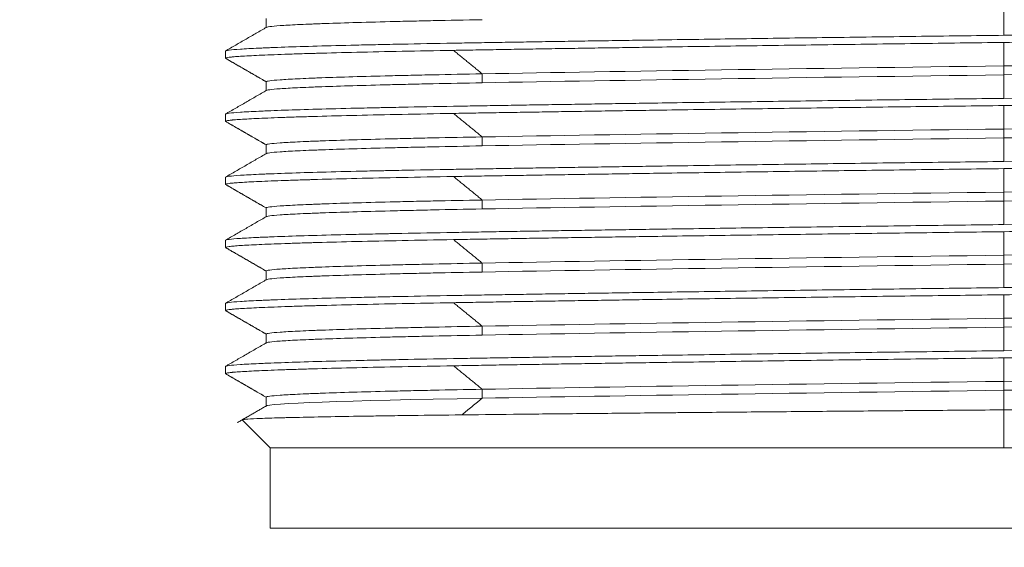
# Model space of a CAD drawing. Header units: millimetres. Extents: x 5437 to 18441, y -4466 to 3128.
# Tile 397 of 497: x 13699 to 13721, y 684 to 696. Entities that reach past the tile are written whole.
import ezdxf

# ---------------------------------------------------------------- set-up
doc = ezdxf.new("R2010")
doc.units = ezdxf.units.MM
doc.layers.add('1', color=7, linetype='Continuous', true_color=0xffffff)
doc.dimstyles.get("Standard").update_dxf_attribs({"dimtxt": 0.18, "dimasz": 0.18, "dimexe": 0.18, "dimexo": 0.0625, "dimgap": 0.09, "dimtad": 0, "dimtih": 1, "dimtoh": 1, "dimdec": 4, "dimzin": 0, "dimdsep": 46, "dimtxsty": 'Standard', "dimcen": 0.09, "dimadec": 0, "dimazin": 0, "dimtfac": 1, "dimtdec": 4, "dimtofl": 0, "dimtmove": 0, "dimatfit": 3, "dimfxl": 1, "dimtolj": 1, "dimtzin": 0, "dimarcsym": 0})

# ---------------------------------------------------------------- blocks, each defined once
blk = doc.blocks.new('*D2')
at = {"color": 0, "lineweight": -2, "transparency": 16777216}
for p, q in [((13342.585, 254.075), (13342.585, 1268.862)), ((13822.085, 1032.127), (13822.085, 1268.862))]:
    blk.add_line(p, q, dxfattribs=at)
at = {"color": 0, "lineweight": 0, "transparency": 16777216}
for p, q in [((13422.585, 1268.682), (13482.245, 1268.682)), ((13742.085, 1268.682), (13682.425, 1268.682))]:
    blk.add_line(p, q, dxfattribs=at)
at = {"color": 0, "lineweight": 20, "transparency": 16777216}
for points in [[(13422.585, 1282.015), (13422.585, 1255.349), (13342.585, 1268.682)], [(13742.085, 1282.015), (13742.085, 1255.349), (13822.085, 1268.682)]]:
    blk.add_solid(points, dxfattribs=at)
at = {"layer": 'Defpoints', "color": 0, "lineweight": 20, "transparency": 16777216}
for p in [(13822.085, 1268.682), (13822.085, 1032.064), (13342.585, 254.013)]:
    blk.add_point(p, dxfattribs=at)
at = {"color": 0, "lineweight": 20, "transparency": 16777216, "insert": (13582.335, 1268.682), "char_height": 80, "attachment_point": 5}
blk.add_mtext('\\A1;480', dxfattribs=at)
blk = doc.blocks.new('*D3')
at = {"color": 0, "lineweight": -2, "transparency": 16777216}
for p, q in [((13674.147, 1169.564), (14135.36, 1169.564)), ((13833.147, -580.436), (14135.36, -580.436))]:
    blk.add_line(p, q, dxfattribs=at)
at = {"color": 0, "lineweight": 0, "transparency": 16777216}
for p, q in [((14135.18, 1089.564), (14135.18, 421.321)), ((14135.18, -500.436), (14135.18, 167.808))]:
    blk.add_line(p, q, dxfattribs=at)
at = {"color": 0, "lineweight": 20, "transparency": 16777216}
for points in [[(14121.847, 1089.564), (14148.514, 1089.564), (14135.18, 1169.564)], [(14121.847, -500.436), (14148.514, -500.436), (14135.18, -580.436)]]:
    blk.add_solid(points, dxfattribs=at)
at = {"layer": 'Defpoints', "color": 0, "lineweight": 20, "transparency": 16777216}
for p in [(13674.085, 1169.564), (13833.085, -580.436), (14135.18, -580.436)]:
    blk.add_point(p, dxfattribs=at)
at = {"color": 0, "lineweight": 20, "transparency": 16777216, "insert": (14135.18, 294.564), "char_height": 80, "attachment_point": 5, "rotation": 270}
blk.add_mtext('\\A1;1750', dxfattribs=at)

msp = doc.modelspace()

# ---------------------------------------------------------------- linework, layer by layer
at = {"layer": '1', "color": 0, "lineweight": 20}
for p, q in [((13720.5848, 696.20897), (13720.5848, 695.68397)), ((13704.09409, 696.05647), (13704.09409, 695.85886)), ((13704.09409, 696.05647), (13704.09409, 695.85647)), ((13703.18476, 695.17147), (13703.18476, 695.33147)), ((13720.5848, 694.99897), (13720.5848, 694.79897)), ((13704.09409, 694.64647), (13704.09409, 694.44886)), ((13704.09409, 694.64647), (13704.09409, 694.44647)), ((13708.92412, 694.82272), (13708.92412, 694.62272)), ((13720.5848, 694.79897), (13720.5848, 694.27397)), ((13703.18476, 693.76147), (13703.18476, 693.92147)), ((13720.5848, 693.58897), (13720.5848, 693.38897)), ((13708.92412, 693.41272), (13708.92412, 693.21272)), ((13720.5848, 693.38897), (13720.5848, 692.86397)), ((13704.09409, 693.23647), (13704.09409, 693.03886)), ((13704.09409, 693.23647), (13704.09409, 693.03647)), ((13703.18476, 692.35147), (13703.18476, 692.51147)), ((13708.92412, 692.00272), (13708.92412, 691.80272)), ((13720.5848, 692.17897), (13720.5848, 691.97897)), ((13704.09409, 691.82647), (13704.09409, 691.62886)), ((13704.09409, 691.82647), (13704.09409, 691.62647)), ((13720.5848, 691.97897), (13720.5848, 691.45397)), ((13703.18476, 690.94147), (13703.18476, 691.10147)), ((13720.5848, 690.76897), (13720.5848, 690.56897)), ((13708.92412, 690.59272), (13708.92412, 690.39272)), ((13720.5848, 690.56897), (13720.5848, 690.04397)), ((13704.09409, 690.41647), (13704.09409, 690.21886)), ((13704.09409, 690.41647), (13704.09409, 690.21647)), ((13703.18476, 689.53147), (13703.18476, 689.69147)), ((13720.5848, 689.35897), (13720.5848, 689.15897)), ((13708.92412, 689.18272), (13708.92412, 688.98272)), ((13720.5848, 689.15897), (13720.5848, 688.63397)), ((13704.09409, 689.00647), (13704.09409, 688.80886)), ((13704.09409, 689.00647), (13704.09409, 688.80647)), ((13703.18476, 688.12147), (13703.18476, 688.28147)), ((13720.5848, 687.94897), (13720.5848, 687.74897)), ((13704.09409, 687.59647), (13704.09409, 687.39887)), ((13704.09409, 687.59647), (13704.09409, 687.39887)), ((13708.92412, 687.77272), (13708.92412, 687.57272)), ((13720.58476, 687.31195), (13720.58476, 686.46434)), ((13703.56063, 687.08847), (13704.18476, 686.46434)), ((13720.58476, 686.46434), (13704.18476, 686.46434)), ((13704.18476, 684.66434), (13704.18476, 686.46434)), ((13736.98476, 686.46434), (13720.58476, 686.46434)), ((13736.98476, 684.66434), (13704.18476, 684.66434))]:
    msp.add_line(p, q, dxfattribs=at)
for centre, major_axis, ratio, start_param, end_param in [((13720.58368, 695.77209), (17.40152, 0.21277), 0.00506424, 4.71239146, 5.4977277), ((13720.58362, 695.08709), (16.49228, 0.21277), 0.00534344, 4.71239146, 5.49772069), ((13720.5859, 694.91084), (16.49228, 0.21277), 0.00534338, 1.57079385, 2.35612308), ((13720.58362, 694.88709), (16.49228, 0.21277), 0.00534344, 4.71239146, 5.49772069), ((13720.5859, 694.71084), (16.49228, 0.21277), 0.00534338, 1.57079385, 2.35612308), ((13720.58368, 694.36209), (17.40152, 0.21277), 0.00506424, 4.71239146, 5.4977277), ((13720.58362, 693.67709), (16.49228, 0.21277), 0.00534344, 4.71239146, 5.49772069), ((13720.5859, 693.50084), (16.49228, 0.21277), 0.00534338, 1.57079385, 2.35612308), ((13720.58362, 693.47709), (16.49228, 0.21277), 0.00534344, 4.71239146, 5.49772069), ((13720.5859, 693.30084), (16.49228, 0.21277), 0.00534338, 1.57079385, 2.35612308), ((13720.58368, 692.95209), (17.40152, 0.21277), 0.00506424, 4.71239146, 5.4977277), ((13720.58362, 692.26709), (16.49228, 0.21277), 0.00534344, 4.71239146, 5.49772069), ((13720.5859, 692.09084), (16.49228, 0.21277), 0.00534338, 1.57079385, 2.35612308), ((13720.58362, 692.06709), (16.49228, 0.21277), 0.00534344, 4.71239146, 5.49772069), ((13720.5859, 691.89084), (16.49228, 0.21277), 0.00534338, 1.57079385, 2.35612308), ((13720.58368, 691.54209), (17.40152, 0.21277), 0.00506424, 4.71239146, 5.4977277), ((13720.58362, 690.85709), (16.49228, 0.21277), 0.00534344, 4.71239146, 5.49772069), ((13720.5859, 690.68084), (16.49228, 0.21277), 0.00534338, 1.57079385, 2.35612308), ((13720.58362, 690.65709), (16.49228, 0.21277), 0.00534344, 4.71239146, 5.49772069), ((13720.5859, 690.48084), (16.49228, 0.21277), 0.00534338, 1.57079385, 2.35612308), ((13720.58368, 690.13209), (17.40152, 0.21277), 0.00506424, 4.71239146, 5.4977277), ((13720.5859, 689.27084), (16.49228, 0.21277), 0.00534338, 1.57079385, 2.35612308), ((13720.58362, 689.44709), (16.49228, 0.21277), 0.00534344, 4.71239146, 5.49772069), ((13720.5859, 689.07084), (16.49228, 0.21277), 0.00534338, 1.57079385, 2.35612308), ((13720.58362, 689.24709), (16.49228, 0.21277), 0.00534344, 4.71239146, 5.49772069), ((13720.58368, 688.72209), (17.40152, 0.21277), 0.00506424, 4.71239146, 5.4977277), ((13720.58362, 688.03709), (16.49228, 0.21277), 0.00534344, 4.71239146, 5.49772069), ((13720.5859, 687.86084), (16.49228, 0.21277), 0.00534338, 1.57079385, 2.35612308), ((13720.5859, 687.66084), (16.49228, 0.21277), 0.00534338, 1.57079385, 2.35612308), ((13720.58751, 687.48459), (16.49341, 0.08814), 0.01290012, 2.35619201, 3.14152124)]:
    msp.add_ellipse(centre, major_axis=major_axis, ratio=ratio, start_param=start_param, end_param=end_param, dxfattribs=at)
for points, knots in [([(13708.92412, 696.03272), (13708.53945, 696.0257), (13708.17507, 696.01857), (13707.74481, 696.00952), (13707.66003, 696.0077), (13707.49299, 696.00405), (13707.41068, 696.00222), (13707.16831, 695.99671), (13707.01263, 695.99303), (13706.56302, 695.98195), (13706.28648, 695.97452), (13705.77942, 695.95956), (13705.54889, 695.95204), (13705.31597, 695.94351), (13705.29045, 695.94256), (13705.24017, 695.94067), (13705.21538, 695.93972), (13705.14228, 695.93687), (13705.00113, 695.93119), (13704.87487, 695.92555), (13704.64186, 695.91433), (13704.38304, 695.8995), (13704.2262, 695.88497), (13704.12094, 695.87059), (13704.09409, 695.86349), (13704.09409, 695.85647)], [0, 0, 0, 0, 0.125, 0.125, 0.15625, 0.15625, 0.1875, 0.1875, 0.25, 0.25, 0.375, 0.375, 0.5, 0.5, 0.515625, 0.515625, 0.53125, 0.53125, 0.5625, 0.625, 0.625, 0.75, 0.875, 0.875, 1, 1, 1, 1]), ([(13708.28113, 695.50772), (13707.87536, 695.5007), (13707.49093, 695.49358), (13707.03694, 695.48453), (13706.94747, 695.48271), (13706.81528, 695.47997), (13706.77152, 695.47906), (13706.68482, 695.47723), (13706.47006, 695.47265), (13706.26515, 695.46806), (13705.79196, 695.45701), (13705.21049, 695.44221), (13704.72638, 695.42725), (13704.40028, 695.41597), (13704.29776, 695.4122), (13704.1534, 695.40653), (13704.10685, 695.40464), (13704.03942, 695.4018), (13704.01735, 695.40085), (13703.97414, 695.39896), (13703.95297, 695.39802), (13703.76641, 695.38953), (13703.62862, 695.38207), (13703.40768, 695.36731), (13703.32453, 695.36001), (13703.21308, 695.3456), (13703.18476, 695.33848), (13703.18476, 695.33147)], [0, 0, 0, 0, 0.125, 0.125, 0.15625, 0.15625, 0.171875, 0.171875, 0.1875, 0.25, 0.25, 0.375, 0.5, 0.5, 0.5625, 0.5625, 0.59375, 0.59375, 0.609375, 0.609375, 0.625, 0.625, 0.75, 0.75, 0.875, 0.875, 1, 1, 1, 1]), ([(13703.18476, 695.17147), (13703.18476, 695.17848), (13703.21308, 695.18561), (13703.28371, 695.19466), (13703.2996, 695.19648), (13703.32609, 695.19921), (13703.33537, 695.20013), (13703.35478, 695.20196), (13703.40546, 695.20654), (13703.46679, 695.21113), (13703.63406, 695.22218), (13703.9105, 695.23698), (13704.29211, 695.25193), (13704.61827, 695.26321), (13704.73366, 695.26698), (13704.91693, 695.27265), (13704.97972, 695.27454), (13705.07647, 695.27739), (13705.10913, 695.27833), (13705.17513, 695.28023), (13705.20849, 695.28117), (13705.51199, 695.28966), (13705.80475, 695.29712), (13706.43509, 695.31188), (13706.77268, 695.31917), (13707.49281, 695.33358), (13707.87536, 695.3407), (13708.28113, 695.34772)], [0, 0, 0, 0, 0.125, 0.125, 0.15625, 0.15625, 0.171875, 0.171875, 0.1875, 0.25, 0.25, 0.375, 0.5, 0.5, 0.5625, 0.5625, 0.59375, 0.59375, 0.609375, 0.609375, 0.625, 0.625, 0.75, 0.75, 0.875, 0.875, 1, 1, 1, 1]), ([(13708.92412, 694.82272), (13708.53945, 694.8157), (13708.17507, 694.80855), (13707.74481, 694.79946), (13707.66003, 694.79763), (13707.49299, 694.79397), (13707.41068, 694.79212), (13707.16831, 694.78659), (13707.01263, 694.78289), (13706.56302, 694.77176), (13706.28648, 694.76429), (13705.77942, 694.74929), (13705.54889, 694.74175), (13705.31597, 694.73323), (13705.29045, 694.73228), (13705.24017, 694.73038), (13705.21538, 694.72943), (13705.14228, 694.72659), (13705.00113, 694.72092), (13704.87487, 694.71529), (13704.64186, 694.7041), (13704.38304, 694.68934), (13704.2262, 694.67489), (13704.12094, 694.66057), (13704.09409, 694.65349), (13704.09409, 694.64647)], [0, 0, 0, 0, 0.125, 0.125, 0.15625, 0.15625, 0.1875, 0.1875, 0.25, 0.25, 0.375, 0.375, 0.5, 0.5, 0.515625, 0.515625, 0.53125, 0.53125, 0.5625, 0.625, 0.625, 0.75, 0.875, 0.875, 1, 1, 1, 1]), ([(13708.92412, 694.62272), (13708.53945, 694.6157), (13708.17507, 694.60857), (13707.74481, 694.59952), (13707.66003, 694.5977), (13707.49299, 694.59405), (13707.41068, 694.59222), (13707.16831, 694.58671), (13707.01263, 694.58303), (13706.56302, 694.57195), (13706.28648, 694.56452), (13705.77942, 694.54956), (13705.54889, 694.54204), (13705.31597, 694.53351), (13705.29045, 694.53256), (13705.24017, 694.53067), (13705.21538, 694.52972), (13705.14228, 694.52687), (13705.00113, 694.52119), (13704.87487, 694.51555), (13704.64186, 694.50433), (13704.38304, 694.4895), (13704.2262, 694.47497), (13704.12094, 694.46059), (13704.09409, 694.45349), (13704.09409, 694.44647)], [0, 0, 0, 0, 0.125, 0.125, 0.15625, 0.15625, 0.1875, 0.1875, 0.25, 0.25, 0.375, 0.375, 0.5, 0.5, 0.515625, 0.515625, 0.53125, 0.53125, 0.5625, 0.625, 0.625, 0.75, 0.875, 0.875, 1, 1, 1, 1]), ([(13708.28113, 694.09772), (13707.87536, 694.0907), (13707.49093, 694.08358), (13707.03694, 694.07453), (13706.94747, 694.07271), (13706.81528, 694.06997), (13706.77152, 694.06906), (13706.68482, 694.06723), (13706.47006, 694.06265), (13706.26515, 694.05806), (13705.79196, 694.04701), (13705.21049, 694.03221), (13704.72638, 694.01725), (13704.40028, 694.00597), (13704.29776, 694.0022), (13704.1534, 693.99653), (13704.10685, 693.99464), (13704.03942, 693.9918), (13704.01735, 693.99085), (13703.97414, 693.98896), (13703.95297, 693.98802), (13703.76641, 693.97953), (13703.62862, 693.97207), (13703.40768, 693.95731), (13703.32453, 693.95001), (13703.21308, 693.9356), (13703.18476, 693.92848), (13703.18476, 693.92147)], [0, 0, 0, 0, 0.125, 0.125, 0.15625, 0.15625, 0.171875, 0.171875, 0.1875, 0.25, 0.25, 0.375, 0.5, 0.5, 0.5625, 0.5625, 0.59375, 0.59375, 0.609375, 0.609375, 0.625, 0.625, 0.75, 0.75, 0.875, 0.875, 1, 1, 1, 1]), ([(13703.18476, 693.76147), (13703.18476, 693.76848), (13703.21308, 693.77561), (13703.28371, 693.78466), (13703.2996, 693.78648), (13703.32609, 693.78921), (13703.33537, 693.79013), (13703.35478, 693.79196), (13703.40546, 693.79654), (13703.46679, 693.80113), (13703.63406, 693.81218), (13703.9105, 693.82698), (13704.29211, 693.84193), (13704.61827, 693.85321), (13704.73366, 693.85698), (13704.91693, 693.86265), (13704.97972, 693.86454), (13705.07647, 693.86739), (13705.10913, 693.86833), (13705.17513, 693.87023), (13705.20849, 693.87117), (13705.51199, 693.87966), (13705.80475, 693.88712), (13706.43509, 693.90188), (13706.77268, 693.90917), (13707.49281, 693.92358), (13707.87536, 693.9307), (13708.28113, 693.93772)], [0, 0, 0, 0, 0.125, 0.125, 0.15625, 0.15625, 0.171875, 0.171875, 0.1875, 0.25, 0.25, 0.375, 0.5, 0.5, 0.5625, 0.5625, 0.59375, 0.59375, 0.609375, 0.609375, 0.625, 0.625, 0.75, 0.75, 0.875, 0.875, 1, 1, 1, 1]), ([(13708.92412, 693.41272), (13708.53945, 693.4057), (13708.17507, 693.39855), (13707.74481, 693.38946), (13707.66003, 693.38763), (13707.49299, 693.38397), (13707.41068, 693.38212), (13707.16831, 693.37659), (13707.01263, 693.37289), (13706.56302, 693.36176), (13706.28648, 693.35429), (13705.77942, 693.33929), (13705.54889, 693.33175), (13705.31597, 693.32323), (13705.29045, 693.32228), (13705.24017, 693.32038), (13705.21538, 693.31943), (13705.14228, 693.31659), (13705.00113, 693.31092), (13704.87487, 693.30529), (13704.64186, 693.2941), (13704.38304, 693.27934), (13704.2262, 693.26489), (13704.12094, 693.25057), (13704.09409, 693.24349), (13704.09409, 693.23647)], [0, 0, 0, 0, 0.125, 0.125, 0.15625, 0.15625, 0.1875, 0.1875, 0.25, 0.25, 0.375, 0.375, 0.5, 0.5, 0.515625, 0.515625, 0.53125, 0.53125, 0.5625, 0.625, 0.625, 0.75, 0.875, 0.875, 1, 1, 1, 1]), ([(13708.92412, 693.21272), (13708.53945, 693.2057), (13708.17507, 693.19857), (13707.74481, 693.18952), (13707.66003, 693.1877), (13707.49299, 693.18405), (13707.41068, 693.18222), (13707.16831, 693.17671), (13707.01263, 693.17303), (13706.56302, 693.16195), (13706.28648, 693.15452), (13705.77942, 693.13956), (13705.54889, 693.13204), (13705.31597, 693.12351), (13705.29045, 693.12256), (13705.24017, 693.12067), (13705.21538, 693.11972), (13705.14228, 693.11687), (13705.00113, 693.11119), (13704.87487, 693.10555), (13704.64186, 693.09433), (13704.38304, 693.0795), (13704.2262, 693.06497), (13704.12094, 693.05059), (13704.09409, 693.04349), (13704.09409, 693.03647)], [0, 0, 0, 0, 0.125, 0.125, 0.15625, 0.15625, 0.1875, 0.1875, 0.25, 0.25, 0.375, 0.375, 0.5, 0.5, 0.515625, 0.515625, 0.53125, 0.53125, 0.5625, 0.625, 0.625, 0.75, 0.875, 0.875, 1, 1, 1, 1]), ([(13708.28113, 692.68772), (13707.87536, 692.6807), (13707.49093, 692.67358), (13707.03694, 692.66453), (13706.94747, 692.66271), (13706.81528, 692.65997), (13706.77152, 692.65906), (13706.68482, 692.65723), (13706.47006, 692.65265), (13706.26515, 692.64806), (13705.79196, 692.63701), (13705.21049, 692.62221), (13704.72638, 692.60725), (13704.40028, 692.59597), (13704.29776, 692.5922), (13704.1534, 692.58653), (13704.10685, 692.58464), (13704.03942, 692.5818), (13704.01735, 692.58085), (13703.97414, 692.57896), (13703.95297, 692.57802), (13703.76641, 692.56953), (13703.62862, 692.56207), (13703.40768, 692.54731), (13703.32453, 692.54001), (13703.21308, 692.5256), (13703.18476, 692.51848), (13703.18476, 692.51147)], [0, 0, 0, 0, 0.125, 0.125, 0.15625, 0.15625, 0.171875, 0.171875, 0.1875, 0.25, 0.25, 0.375, 0.5, 0.5, 0.5625, 0.5625, 0.59375, 0.59375, 0.609375, 0.609375, 0.625, 0.625, 0.75, 0.75, 0.875, 0.875, 1, 1, 1, 1]), ([(13703.18476, 692.35147), (13703.18476, 692.35848), (13703.21308, 692.36561), (13703.28371, 692.37466), (13703.2996, 692.37648), (13703.32609, 692.37921), (13703.33537, 692.38013), (13703.35478, 692.38196), (13703.40546, 692.38654), (13703.46679, 692.39113), (13703.63406, 692.40218), (13703.9105, 692.41698), (13704.29211, 692.43193), (13704.61827, 692.44321), (13704.73366, 692.44698), (13704.91693, 692.45265), (13704.97972, 692.45454), (13705.07647, 692.45739), (13705.10913, 692.45833), (13705.17513, 692.46023), (13705.20849, 692.46117), (13705.51199, 692.46966), (13705.80475, 692.47712), (13706.43509, 692.49188), (13706.77268, 692.49917), (13707.49281, 692.51358), (13707.87536, 692.5207), (13708.28113, 692.52772)], [0, 0, 0, 0, 0.125, 0.125, 0.15625, 0.15625, 0.171875, 0.171875, 0.1875, 0.25, 0.25, 0.375, 0.5, 0.5, 0.5625, 0.5625, 0.59375, 0.59375, 0.609375, 0.609375, 0.625, 0.625, 0.75, 0.75, 0.875, 0.875, 1, 1, 1, 1]), ([(13708.92412, 692.00272), (13708.53945, 691.9957), (13708.17507, 691.98855), (13707.74481, 691.97946), (13707.66003, 691.97763), (13707.49299, 691.97397), (13707.41068, 691.97212), (13707.16831, 691.96659), (13707.01263, 691.96289), (13706.56302, 691.95176), (13706.28648, 691.94429), (13705.77942, 691.92929), (13705.54889, 691.92175), (13705.31597, 691.91323), (13705.29045, 691.91228), (13705.24017, 691.91038), (13705.21538, 691.90943), (13705.14228, 691.90659), (13705.00113, 691.90092), (13704.87487, 691.89529), (13704.64186, 691.8841), (13704.38304, 691.86934), (13704.2262, 691.85489), (13704.12094, 691.84057), (13704.09409, 691.83349), (13704.09409, 691.82647)], [0, 0, 0, 0, 0.125, 0.125, 0.15625, 0.15625, 0.1875, 0.1875, 0.25, 0.25, 0.375, 0.375, 0.5, 0.5, 0.515625, 0.515625, 0.53125, 0.53125, 0.5625, 0.625, 0.625, 0.75, 0.875, 0.875, 1, 1, 1, 1]), ([(13708.92412, 691.80272), (13708.53945, 691.7957), (13708.17507, 691.78857), (13707.74481, 691.77952), (13707.66003, 691.7777), (13707.49299, 691.77405), (13707.41068, 691.77222), (13707.16831, 691.76671), (13707.01263, 691.76303), (13706.56302, 691.75195), (13706.28648, 691.74452), (13705.77942, 691.72956), (13705.54889, 691.72204), (13705.31597, 691.71351), (13705.29045, 691.71256), (13705.24017, 691.71067), (13705.21538, 691.70972), (13705.14228, 691.70687), (13705.00113, 691.70119), (13704.87487, 691.69555), (13704.64186, 691.68433), (13704.38304, 691.6695), (13704.2262, 691.65497), (13704.12094, 691.64059), (13704.09409, 691.63349), (13704.09409, 691.62647)], [0, 0, 0, 0, 0.125, 0.125, 0.15625, 0.15625, 0.1875, 0.1875, 0.25, 0.25, 0.375, 0.375, 0.5, 0.5, 0.515625, 0.515625, 0.53125, 0.53125, 0.5625, 0.625, 0.625, 0.75, 0.875, 0.875, 1, 1, 1, 1]), ([(13708.28113, 691.27772), (13707.87536, 691.2707), (13707.49093, 691.26358), (13707.03694, 691.25453), (13706.94747, 691.25271), (13706.81528, 691.24997), (13706.77152, 691.24906), (13706.68482, 691.24723), (13706.47006, 691.24265), (13706.26515, 691.23806), (13705.79196, 691.22701), (13705.21049, 691.21221), (13704.72638, 691.19725), (13704.40028, 691.18597), (13704.29776, 691.1822), (13704.1534, 691.17653), (13704.10685, 691.17464), (13704.03942, 691.1718), (13704.01735, 691.17085), (13703.97414, 691.16896), (13703.95297, 691.16802), (13703.76641, 691.15953), (13703.62862, 691.15207), (13703.40768, 691.13731), (13703.32453, 691.13001), (13703.21308, 691.1156), (13703.18476, 691.10848), (13703.18476, 691.10147)], [0, 0, 0, 0, 0.125, 0.125, 0.15625, 0.15625, 0.171875, 0.171875, 0.1875, 0.25, 0.25, 0.375, 0.5, 0.5, 0.5625, 0.5625, 0.59375, 0.59375, 0.609375, 0.609375, 0.625, 0.625, 0.75, 0.75, 0.875, 0.875, 1, 1, 1, 1]), ([(13703.18476, 690.94147), (13703.18476, 690.94848), (13703.21308, 690.95561), (13703.28371, 690.96466), (13703.2996, 690.96648), (13703.32609, 690.96921), (13703.33537, 690.97013), (13703.35478, 690.97196), (13703.40546, 690.97654), (13703.46679, 690.98113), (13703.63406, 690.99218), (13703.9105, 691.00698), (13704.29211, 691.02193), (13704.61827, 691.03321), (13704.73366, 691.03698), (13704.91693, 691.04265), (13704.97972, 691.04454), (13705.07647, 691.04739), (13705.10913, 691.04833), (13705.17513, 691.05023), (13705.20849, 691.05117), (13705.51199, 691.05966), (13705.80475, 691.06712), (13706.43509, 691.08188), (13706.77268, 691.08917), (13707.49281, 691.10358), (13707.87536, 691.1107), (13708.28113, 691.11772)], [0, 0, 0, 0, 0.125, 0.125, 0.15625, 0.15625, 0.171875, 0.171875, 0.1875, 0.25, 0.25, 0.375, 0.5, 0.5, 0.5625, 0.5625, 0.59375, 0.59375, 0.609375, 0.609375, 0.625, 0.625, 0.75, 0.75, 0.875, 0.875, 1, 1, 1, 1]), ([(13708.92412, 690.59272), (13708.53945, 690.5857), (13708.17507, 690.57855), (13707.74481, 690.56946), (13707.66003, 690.56763), (13707.49299, 690.56397), (13707.41068, 690.56212), (13707.16831, 690.55659), (13707.01263, 690.55289), (13706.56302, 690.54176), (13706.28648, 690.53429), (13705.77942, 690.51929), (13705.54889, 690.51175), (13705.31597, 690.50323), (13705.29045, 690.50228), (13705.24017, 690.50038), (13705.21538, 690.49943), (13705.14228, 690.49659), (13705.00113, 690.49092), (13704.87487, 690.48529), (13704.64186, 690.4741), (13704.38304, 690.45934), (13704.2262, 690.44489), (13704.12094, 690.43057), (13704.09409, 690.42349), (13704.09409, 690.41647)], [0, 0, 0, 0, 0.125, 0.125, 0.15625, 0.15625, 0.1875, 0.1875, 0.25, 0.25, 0.375, 0.375, 0.5, 0.5, 0.515625, 0.515625, 0.53125, 0.53125, 0.5625, 0.625, 0.625, 0.75, 0.875, 0.875, 1, 1, 1, 1]), ([(13708.92412, 690.39272), (13708.53945, 690.3857), (13708.17507, 690.37857), (13707.74481, 690.36952), (13707.66003, 690.3677), (13707.49299, 690.36405), (13707.41068, 690.36222), (13707.16831, 690.35671), (13707.01263, 690.35303), (13706.56302, 690.34195), (13706.28648, 690.33452), (13705.77942, 690.31956), (13705.54889, 690.31204), (13705.31597, 690.30351), (13705.29045, 690.30256), (13705.24017, 690.30067), (13705.21538, 690.29972), (13705.14228, 690.29687), (13705.00113, 690.29119), (13704.87487, 690.28555), (13704.64186, 690.27433), (13704.38304, 690.2595), (13704.2262, 690.24497), (13704.12094, 690.23059), (13704.09409, 690.22349), (13704.09409, 690.21647)], [0, 0, 0, 0, 0.125, 0.125, 0.15625, 0.15625, 0.1875, 0.1875, 0.25, 0.25, 0.375, 0.375, 0.5, 0.5, 0.515625, 0.515625, 0.53125, 0.53125, 0.5625, 0.625, 0.625, 0.75, 0.875, 0.875, 1, 1, 1, 1]), ([(13708.28113, 689.86772), (13707.87536, 689.8607), (13707.49093, 689.85358), (13707.03694, 689.84453), (13706.94747, 689.84271), (13706.81528, 689.83997), (13706.77152, 689.83906), (13706.68482, 689.83723), (13706.47006, 689.83265), (13706.26515, 689.82806), (13705.79196, 689.81701), (13705.21049, 689.80221), (13704.72638, 689.78725), (13704.40028, 689.77597), (13704.29776, 689.7722), (13704.1534, 689.76653), (13704.10685, 689.76464), (13704.03942, 689.7618), (13704.01735, 689.76085), (13703.97414, 689.75896), (13703.95297, 689.75802), (13703.76641, 689.74953), (13703.62862, 689.74207), (13703.40768, 689.72731), (13703.32453, 689.72001), (13703.21308, 689.7056), (13703.18476, 689.69848), (13703.18476, 689.69147)], [0, 0, 0, 0, 0.125, 0.125, 0.15625, 0.15625, 0.171875, 0.171875, 0.1875, 0.25, 0.25, 0.375, 0.5, 0.5, 0.5625, 0.5625, 0.59375, 0.59375, 0.609375, 0.609375, 0.625, 0.625, 0.75, 0.75, 0.875, 0.875, 1, 1, 1, 1]), ([(13703.18476, 689.53147), (13703.18476, 689.53848), (13703.21308, 689.54561), (13703.28371, 689.55466), (13703.2996, 689.55648), (13703.32609, 689.55921), (13703.33537, 689.56013), (13703.35478, 689.56196), (13703.40546, 689.56654), (13703.46679, 689.57113), (13703.63406, 689.58218), (13703.9105, 689.59698), (13704.29211, 689.61193), (13704.61827, 689.62321), (13704.73366, 689.62698), (13704.91693, 689.63265), (13704.97972, 689.63454), (13705.07647, 689.63739), (13705.10913, 689.63833), (13705.17513, 689.64023), (13705.20849, 689.64117), (13705.51199, 689.64966), (13705.80475, 689.65712), (13706.43509, 689.67188), (13706.77268, 689.67917), (13707.49281, 689.69358), (13707.87536, 689.7007), (13708.28113, 689.70772)], [0, 0, 0, 0, 0.125, 0.125, 0.15625, 0.15625, 0.171875, 0.171875, 0.1875, 0.25, 0.25, 0.375, 0.5, 0.5, 0.5625, 0.5625, 0.59375, 0.59375, 0.609375, 0.609375, 0.625, 0.625, 0.75, 0.75, 0.875, 0.875, 1, 1, 1, 1]), ([(13708.92412, 689.18272), (13708.53945, 689.1757), (13708.17507, 689.16855), (13707.74481, 689.15946), (13707.66003, 689.15763), (13707.49299, 689.15397), (13707.41068, 689.15212), (13707.16831, 689.14659), (13707.01263, 689.14289), (13706.56302, 689.13176), (13706.28648, 689.12429), (13705.77942, 689.10929), (13705.54889, 689.10175), (13705.31597, 689.09323), (13705.29045, 689.09228), (13705.24017, 689.09038), (13705.21538, 689.08943), (13705.14228, 689.08659), (13705.00113, 689.08092), (13704.87487, 689.07529), (13704.64186, 689.0641), (13704.38304, 689.04934), (13704.2262, 689.03489), (13704.12094, 689.02057), (13704.09409, 689.01349), (13704.09409, 689.00647)], [0, 0, 0, 0, 0.125, 0.125, 0.15625, 0.15625, 0.1875, 0.1875, 0.25, 0.25, 0.375, 0.375, 0.5, 0.5, 0.515625, 0.515625, 0.53125, 0.53125, 0.5625, 0.625, 0.625, 0.75, 0.875, 0.875, 1, 1, 1, 1]), ([(13708.92412, 688.98272), (13708.53945, 688.9757), (13708.17507, 688.96857), (13707.74481, 688.95952), (13707.66003, 688.9577), (13707.49299, 688.95405), (13707.41068, 688.95222), (13707.16831, 688.94671), (13707.01263, 688.94303), (13706.56302, 688.93195), (13706.28648, 688.92452), (13705.77942, 688.90956), (13705.54889, 688.90204), (13705.31597, 688.89351), (13705.29045, 688.89256), (13705.24017, 688.89067), (13705.21538, 688.88972), (13705.14228, 688.88687), (13705.00113, 688.88119), (13704.87487, 688.87555), (13704.64186, 688.86433), (13704.38304, 688.8495), (13704.2262, 688.83497), (13704.12094, 688.82059), (13704.09409, 688.81349), (13704.09409, 688.80647)], [0, 0, 0, 0, 0.125, 0.125, 0.15625, 0.15625, 0.1875, 0.1875, 0.25, 0.25, 0.375, 0.375, 0.5, 0.5, 0.515625, 0.515625, 0.53125, 0.53125, 0.5625, 0.625, 0.625, 0.75, 0.875, 0.875, 1, 1, 1, 1]), ([(13708.28113, 688.45772), (13707.87536, 688.4507), (13707.49093, 688.44358), (13707.03694, 688.43453), (13706.94747, 688.43271), (13706.81528, 688.42997), (13706.77152, 688.42906), (13706.68482, 688.42723), (13706.47006, 688.42265), (13706.26515, 688.41806), (13705.79196, 688.40701), (13705.21049, 688.39221), (13704.72638, 688.37725), (13704.40028, 688.36597), (13704.29776, 688.3622), (13704.1534, 688.35653), (13704.10685, 688.35464), (13704.03942, 688.3518), (13704.01735, 688.35085), (13703.97414, 688.34896), (13703.95297, 688.34802), (13703.76641, 688.33953), (13703.62862, 688.33207), (13703.40768, 688.31731), (13703.32453, 688.31001), (13703.21308, 688.2956), (13703.18476, 688.28848), (13703.18476, 688.28147)], [0, 0, 0, 0, 0.125, 0.125, 0.15625, 0.15625, 0.171875, 0.171875, 0.1875, 0.25, 0.25, 0.375, 0.5, 0.5, 0.5625, 0.5625, 0.59375, 0.59375, 0.609375, 0.609375, 0.625, 0.625, 0.75, 0.75, 0.875, 0.875, 1, 1, 1, 1]), ([(13703.18476, 688.12147), (13703.18476, 688.12848), (13703.21308, 688.13561), (13703.28371, 688.14466), (13703.2996, 688.14648), (13703.32609, 688.14921), (13703.33537, 688.15013), (13703.35478, 688.15196), (13703.40546, 688.15654), (13703.46679, 688.16113), (13703.63406, 688.17218), (13703.9105, 688.18698), (13704.29211, 688.20193), (13704.61827, 688.21321), (13704.73366, 688.21698), (13704.91693, 688.22265), (13704.97972, 688.22454), (13705.07647, 688.22739), (13705.10913, 688.22833), (13705.17513, 688.23023), (13705.20849, 688.23117), (13705.51199, 688.23966), (13705.80475, 688.24712), (13706.43509, 688.26188), (13706.77268, 688.26917), (13707.49281, 688.28358), (13707.87536, 688.2907), (13708.28113, 688.29772)], [0, 0, 0, 0, 0.125, 0.125, 0.15625, 0.15625, 0.171875, 0.171875, 0.1875, 0.25, 0.25, 0.375, 0.5, 0.5, 0.5625, 0.5625, 0.59375, 0.59375, 0.609375, 0.609375, 0.625, 0.625, 0.75, 0.75, 0.875, 0.875, 1, 1, 1, 1]), ([(13732.24546, 687.92522), (13731.86079, 687.9182), (13731.45843, 687.91107), (13730.9335, 687.90202), (13730.82742, 687.9002), (13730.61303, 687.89655), (13730.50466, 687.89472), (13730.1772, 687.88921), (13729.95559, 687.88553), (13729.28103, 687.87445), (13728.81835, 687.86702), (13727.86725, 687.85206), (13727.37883, 687.84454), (13726.81459, 687.83601), (13726.75169, 687.83506), (13726.62548, 687.83317), (13726.56213, 687.83222), (13726.37186, 687.82937), (13725.99039, 687.82369), (13725.60612, 687.81805), (13724.83391, 687.80683), (13723.79454, 687.792), (13722.73601, 687.77747), (13721.66778, 687.76309), (13721.12881, 687.75599), (13720.5848, 687.74897)], [0, 0, 0, 0, 0.125, 0.125, 0.15625, 0.15625, 0.1875, 0.1875, 0.25, 0.25, 0.375, 0.375, 0.5, 0.5, 0.515625, 0.515625, 0.53125, 0.53125, 0.5625, 0.625, 0.625, 0.75, 0.875, 0.875, 1, 1, 1, 1]), ([(13708.92412, 687.77272), (13708.53945, 687.7657), (13708.17507, 687.75855), (13707.74481, 687.74946), (13707.66003, 687.74763), (13707.49299, 687.74397), (13707.41068, 687.74212), (13707.16831, 687.73659), (13707.01263, 687.73289), (13706.56302, 687.72176), (13706.28648, 687.71429), (13705.77942, 687.69929), (13705.54889, 687.69175), (13705.31597, 687.68323), (13705.29045, 687.68228), (13705.24017, 687.68038), (13705.21538, 687.67943), (13705.14228, 687.67659), (13705.00113, 687.67092), (13704.87487, 687.66529), (13704.64186, 687.6541), (13704.38304, 687.63934), (13704.2262, 687.62489), (13704.12094, 687.61057), (13704.09409, 687.60349), (13704.09409, 687.59647)], [0, 0, 0, 0, 0.125, 0.125, 0.15625, 0.15625, 0.1875, 0.1875, 0.25, 0.25, 0.375, 0.375, 0.5, 0.5, 0.515625, 0.515625, 0.53125, 0.53125, 0.5625, 0.625, 0.625, 0.75, 0.875, 0.875, 1, 1, 1, 1]), ([(13729.44709, 687.38888), (13729.11097, 687.38564), (13728.76898, 687.38239), (13728.24725, 687.3775), (13727.9842, 687.37505), (13727.71785, 687.37259), (13727.53956, 687.37095), (13727.45, 687.37013), (13727.0009, 687.36603), (13726.63861, 687.36276), (13725.90819, 687.35626), (13725.17192, 687.34978), (13724.05019, 687.34015), (13723.29081, 687.3338), (13722.52558, 687.32748), (13722.14004, 687.32433), (13721.36294, 687.31808), (13720.97401, 687.31499), (13720.58476, 687.31195)], [0, 0, 0, 0, 0.125, 0.125, 0.1875, 0.21875, 0.21875, 0.25, 0.25, 0.375, 0.375, 0.5, 0.625, 0.75, 0.75, 0.875, 0.875, 1, 1, 1, 1]), ([(13708.4679, 687.20021), (13708.07736, 687.19583), (13707.70744, 687.19137), (13707.27067, 687.18571), (13707.1846, 687.18457), (13707.01504, 687.18228), (13706.93152, 687.18113), (13706.68575, 687.17769), (13706.52799, 687.17539), (13706.07262, 687.16846), (13705.51316, 687.15918), (13705.0475, 687.14981), (13704.73384, 687.14275), (13704.63522, 687.14039), (13704.49635, 687.13684), (13704.45158, 687.13565), (13704.3867, 687.13388), (13704.36544, 687.13328), (13704.32377, 687.1321), (13704.30335, 687.1315), (13704.12345, 687.12618), (13703.99049, 687.1215), (13703.7771, 687.11224), (13703.69668, 687.10766), (13703.58849, 687.0986), (13703.56072, 687.09413), (13703.5601, 687.0897)], [0, 0, 0, 0, 0.125, 0.125, 0.15625, 0.15625, 0.1875, 0.1875, 0.25, 0.25, 0.375, 0.5, 0.5, 0.5625, 0.5625, 0.59375, 0.59375, 0.609375, 0.609375, 0.625, 0.625, 0.75, 0.75, 0.875, 0.875, 1, 1, 1, 1]), ([(13720.58476, 687.31195), (13720.02218, 687.30755), (13719.46162, 687.30307), (13718.76345, 687.29738), (13718.62395, 687.29624), (13718.41488, 687.29452), (13718.34518, 687.29394), (13718.20604, 687.29279), (13717.85885, 687.28991), (13717.51494, 687.28702), (13716.69577, 687.28007), (13715.62003, 687.27075), (13714.57677, 687.26134), (13713.80664, 687.25425), (13713.55199, 687.25188), (13713.17315, 687.24831), (13713.04739, 687.24712), (13712.85955, 687.24534), (13712.79704, 687.24474), (13712.6726, 687.24355), (13712.61064, 687.24296), (13712.05529, 687.23762), (13711.57798, 687.23292), (13710.6552, 687.22363), (13710.20974, 687.21904), (13709.35074, 687.20995), (13708.9372, 687.20546), (13708.54014, 687.20102)], [0, 0, 0, 0, 0.125, 0.125, 0.15625, 0.15625, 0.171875, 0.171875, 0.1875, 0.25, 0.25, 0.375, 0.5, 0.5, 0.5625, 0.5625, 0.59375, 0.59375, 0.609375, 0.609375, 0.625, 0.625, 0.75, 0.75, 0.875, 0.875, 1, 1, 1, 1])]:
    msp.add_open_spline(points, degree=3, knots=knots, dxfattribs=at)
for points, degree in [([(13704.10433, 695.86478), (13703.18362, 695.33308)], 1), ([(13720.5848, 695.52397), (13720.5848, 694.99897)], 1), ([(13708.28113, 695.34772), (13708.92412, 694.82272)], 1), ([(13703.18476, 695.17147), (13704.09409, 694.64647)], 1), ([(13703.18873, 695.1669), (13704.09409, 694.64407)], 1), ([(13704.10433, 694.45478), (13703.18362, 693.92308)], 1), ([(13720.5848, 694.11397), (13720.5848, 693.58897)], 1), ([(13703.18476, 693.76147), (13704.09409, 693.23647)], 1), ([(13703.18873, 693.7569), (13704.09409, 693.23407)], 1), ([(13708.28113, 693.93772), (13708.92412, 693.41272)], 1), ([(13704.10433, 693.04478), (13703.18362, 692.51308)], 1), ([(13720.5848, 692.70397), (13720.5848, 692.17897)], 1), ([(13708.28113, 692.52772), (13708.92412, 692.00272)], 1), ([(13703.18476, 692.35147), (13704.09409, 691.82647)], 1), ([(13703.18873, 692.3469), (13704.09409, 691.82407)], 1), ([(13704.10433, 691.63478), (13703.18362, 691.10308)], 1), ([(13708.28113, 691.11772), (13708.92412, 690.59272)], 1), ([(13720.5848, 691.29397), (13720.5848, 690.76897)], 1), ([(13703.18476, 690.94147), (13704.09409, 690.41647)], 1), ([(13703.18873, 690.9369), (13704.09409, 690.41407)], 1), ([(13704.10433, 690.22478), (13703.18362, 689.69308)], 1), ([(13720.5848, 689.88397), (13720.5848, 689.35897)], 1), ([(13708.28113, 689.70772), (13708.92412, 689.18272)], 1), ([(13703.18476, 689.53147), (13704.09409, 689.00647)], 1), ([(13703.18873, 689.5269), (13704.09409, 689.00407)], 1), ([(13704.10433, 688.81478), (13703.18362, 688.28308)], 1), ([(13720.5848, 688.47397), (13720.5848, 687.94897)], 1), ([(13708.28113, 688.29772), (13708.92412, 687.77272)], 1), ([(13703.18476, 688.12147), (13704.09409, 687.59647)], 1), ([(13703.18873, 688.1169), (13704.09409, 687.59407)], 1), ([(13720.5848, 687.74897), (13720.5848, 687.31195)], 1), ([(13704.09828, 687.40129), (13703.44905, 687.02636)], 1), ([(13708.92412, 687.57272), (13708.4679, 687.20021)], 1), ([(13708.54014, 687.20102), (13708.51599, 687.20075), (13708.49191, 687.20048), (13708.4679, 687.20021)], 3), ([(13703.5601, 687.0897), (13703.56004, 687.08929), (13703.56022, 687.08888), (13703.56063, 687.08847)], 3)]:
    msp.add_open_spline(points, degree=degree, dxfattribs=at)
for points in [[(13720.5848, 695.68397), (13713.37749, 695.59584), (13708.28113, 695.50772)], [(13708.28113, 695.34772), (13713.37749, 695.43584), (13720.5848, 695.52397)], [(13720.5848, 695.52397), (13727.79212, 695.61209), (13732.88845, 695.70022)], [(13720.5848, 694.27397), (13713.37749, 694.18584), (13708.28113, 694.09772)], [(13720.5848, 694.11397), (13727.79212, 694.20209), (13732.88845, 694.29022)], [(13708.28113, 693.93772), (13713.37749, 694.02584), (13720.5848, 694.11397)], [(13720.5848, 692.70397), (13727.79212, 692.79209), (13732.88845, 692.88022)], [(13720.5848, 692.86397), (13713.37749, 692.77584), (13708.28113, 692.68772)], [(13708.28113, 692.52772), (13713.37749, 692.61584), (13720.5848, 692.70397)], [(13720.5848, 691.45397), (13713.37749, 691.36584), (13708.28113, 691.27772)], [(13720.5848, 691.29397), (13727.79212, 691.38209), (13732.88845, 691.47022)], [(13708.28113, 691.11772), (13713.37749, 691.20584), (13720.5848, 691.29397)], [(13720.5848, 690.04397), (13713.37749, 689.95584), (13708.28113, 689.86772)], [(13720.5848, 689.88397), (13727.79212, 689.97209), (13732.88845, 690.06022)], [(13708.28113, 689.70772), (13713.37749, 689.79584), (13720.5848, 689.88397)], [(13720.5848, 688.63397), (13713.37749, 688.54584), (13708.28113, 688.45772)], [(13708.28113, 688.29772), (13713.37749, 688.38584), (13720.5848, 688.47397)], [(13720.5848, 688.47397), (13727.79212, 688.56209), (13732.88845, 688.65022)]]:
    msp.add_rational_spline(points, [1, 0.923879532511, 1], degree=2, dxfattribs=at)

# ---------------------------------------------------------------- dimensions: what is measured, and where the dimension line sits
at = {"color": 0, "lineweight": 20}
dim = msp.add_linear_dim(base=(13822.0847614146, 1268.6818655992), p1=(13342.5847614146, 254.0126467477), p2=(13822.0847614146, 1032.0643367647), dimstyle='Standard', override={"dimtxt": 80, "dimasz": 80, "dimdec": 0, "dimlwd": 0}, dxfattribs=at)
dim.commit()
dim.dimension.update_dxf_attribs({"geometry": '*D2', "text_midpoint": (13582.3347614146, 1268.6818655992)})
dim = msp.add_linear_dim(base=(14135.18029, -580.43566), p1=(13674.08476, 1169.56434), p2=(13833.08476, -580.43566), angle=90, dimstyle='Standard', override={"dimtxt": 80, "dimasz": 80, "dimdec": 0, "dimlwd": 0}, dxfattribs=at)
dim.commit()
dim.dimension.update_dxf_attribs({"geometry": '*D3', "text_midpoint": (14135.18029, 294.56434), "text_rotation": 270})

doc.saveas('drawing.dxf')
